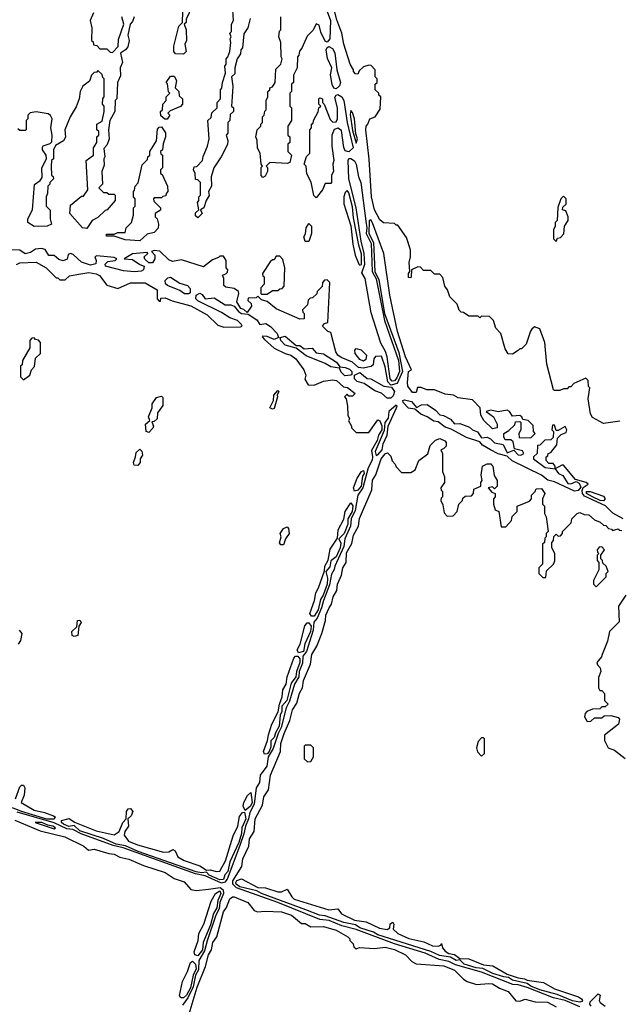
# Model space of a CAD drawing. Extents: x 2769579 to 2883812, y 684207 to 828660.
# Tile 401 of 505: x 2837305 to 2840602, y 787745 to 793160. Entities that reach past the tile are written whole.
import ezdxf

# ---------------------------------------------------------------- set-up
doc = ezdxf.new("R2010")
doc.units = 0

msp = doc.modelspace()

# ---------------------------------------------------------------- linework, layer by layer
at = {"layer": '0CON02XD'}
for points in [[(2838205, 792970), (2838161.7, 792971.7), (2838152.5, 792985), (2838152.5, 793015), (2838180, 793125), (2838200, 793145), (2838202.5, 793205), (2838215, 793217.5), (2838235, 793220), (2838237.5, 793195), (2838220, 793165), (2838220, 793145), (2838210, 793135), (2838220, 793105), (2838222.5, 793045), (2838212.5, 793025), (2838220, 792985), (2838205, 792970)], [(2840605, 790952.5), (2840515, 790940), (2840455, 790972.5), (2840443, 790993), (2840430, 791075), (2840440, 791135), (2840433, 791143), (2840430, 791175), (2840418.3, 791188.3), (2840351.7, 791158.3), (2840335, 791140), (2840325, 791140), (2840315, 791130), (2840295, 791130), (2840275, 791120), (2840245, 791120), (2840240, 791125), (2840202.5, 791265), (2840192.5, 791385), (2840165, 791460), (2840135, 791470), (2840121.7, 791458.3), (2840113, 791447), (2840090, 791375), (2840065, 791350), (2840055, 791350), (2840045, 791340), (2840015, 791320), (2839991.7, 791321.7), (2839975, 791350), (2839950, 791435), (2839923, 791463), (2839910, 791505), (2839888.3, 791528.3), (2839845, 791530), (2839835, 791520), (2839825, 791530), (2839775, 791530), (2839745, 791550), (2839731.7, 791551.7), (2839721.7, 791561.7), (2839710, 791595), (2839670, 791635), (2839657.5, 791675), (2839642.5, 791695), (2839631.7, 791741.7), (2839615, 791760), (2839585, 791760), (2839565, 791780), (2839525, 791780), (2839508.3, 791798.3), (2839495, 791800), (2839460, 791785), (2839457.5, 791745), (2839455, 791740), (2839443, 791743), (2839442.5, 791765), (2839450, 791775), (2839446.2, 791825), (2839453.8, 791855), (2839453.3, 791895), (2839431.7, 791961.7), (2839385, 792030), (2839375, 792030), (2839365, 792040), (2839305, 792042.5), (2839285, 792060), (2839256.2, 792115), (2839240, 792185), (2839227, 792393), (2839207.5, 792555), (2839210, 792575), (2839220, 792585), (2839230, 792615), (2839260, 792625), (2839287, 792667), (2839290, 792735), (2839280, 792745), (2839280, 792755), (2839260, 792775), (2839260, 792805), (2839270, 792815), (2839270, 792835), (2839260, 792845), (2839260, 792885), (2839238.3, 792908.3), (2839225, 792910), (2839195, 792900), (2839171.7, 792878.3), (2839165, 792860), (2839151.7, 792861.7), (2839140, 792875), (2839140, 792885), (2839122.5, 792915), (2839088, 793025), (2839076.2, 793085), (2839049.2, 793159.2), (2839026.2, 793245)], [(2837933.8, 793175), (2837925, 793150), (2837912.5, 793135), (2837900, 793075), (2837906.7, 793045), (2837898.8, 793011.2), (2837887.5, 792995), (2837860, 792975), (2837870, 792925), (2837857.5, 792895), (2837859.3, 792850.7), (2837842.5, 792815), (2837840, 792725), (2837830, 792715), (2837827.5, 792655), (2837800, 792605), (2837792.5, 792555), (2837797, 792503), (2837785, 792470), (2837768.3, 792451.7), (2837772.5, 792405), (2837767.5, 792395), (2837769.3, 792360.7), (2837757.5, 792325), (2837760, 792255), (2837740, 792235), (2837765, 792210), (2837785, 792210), (2837795, 792200), (2837825, 792200), (2837830, 792195), (2837830, 792165), (2837786.4, 792113.6), (2837775, 792110), (2837735, 792072.5), (2837703.6, 792056.4), (2837675, 792012.5), (2837650, 792015), (2837580, 792095), (2837585, 792140), (2837645, 792190), (2837655, 792190), (2837680, 792225), (2837670, 792385), (2837710, 792415), (2837710, 792455), (2837730, 792485), (2837730, 792515), (2837740, 792525), (2837740, 792545), (2837730, 792555), (2837730, 792585), (2837758.3, 792601.7), (2837770, 792655), (2837770, 792685), (2837760, 792695), (2837763, 792727), (2837770, 792735), (2837770, 792835), (2837761.7, 792841.7), (2837758.3, 792858.3), (2837735, 792880), (2837728.3, 792871.7), (2837715, 792870), (2837700, 792855), (2837688.3, 792821.7), (2837652.5, 792795), (2837637.5, 792765), (2837632.5, 792725), (2837615, 792680), (2837582.5, 792625), (2837552.5, 792555), (2837557, 792513), (2837546.4, 792493.6), (2837501.7, 792468.3), (2837490, 792445), (2837490, 792395), (2837480, 792385), (2837477.5, 792355), (2837480, 792305), (2837488.3, 792298.3), (2837490, 792285), (2837470, 792265), (2837470, 792255), (2837460, 792245), (2837457.5, 792205), (2837450, 792185), (2837450, 792135), (2837471.7, 792111.7), (2837472.5, 792065), (2837480, 792035), (2837456.4, 792023.6), (2837385, 792022.5), (2837350, 792045), (2837350, 792065), (2837376.2, 792115), (2837386.1, 792253.9), (2837417.5, 792275), (2837428, 792292), (2837427.5, 792345), (2837452.5, 792395), (2837450, 792415), (2837431.2, 792445), (2837430.7, 792459.3), (2837433.9, 792466.1), (2837471.7, 792478.3), (2837481.7, 792488.3), (2837483.8, 792525), (2837476.7, 792565), (2837483.3, 792615), (2837475, 792632.5), (2837461.7, 792641.7), (2837395, 792652.5), (2837361.7, 792648.3), (2837350, 792635), (2837350, 792615), (2837340, 792605), (2837340, 792555), (2837335, 792550), (2837305, 792550), (2837295, 792560)], [(2837711.7, 793198.3), (2837692.5, 793155), (2837702.5, 793115), (2837700, 793045), (2837708.3, 793038.3), (2837711.7, 793021.7), (2837728.3, 793018.3), (2837745, 793000), (2837785, 793000), (2837801.7, 792981.7), (2837815, 792980)], [(2837815, 792980), (2837847, 793013), (2837848.3, 793051.7), (2837877.5, 793135), (2837867.5, 793175)], [(2838573, 793167), (2838560, 793115), (2838538.3, 793081.7), (2838530, 793005), (2838520, 792995), (2838518.3, 792971.7), (2838500, 792945), (2838487.5, 792895), (2838487, 792863), (2838470, 792845), (2838477.5, 792795), (2838472.5, 792735), (2838470, 792685), (2838480, 792675), (2838480, 792655), (2838461.7, 792638.3), (2838460, 792605), (2838450, 792595), (2838450, 792535), (2838440, 792525), (2838450, 792495), (2838447, 792473), (2838412.5, 792405), (2838372.5, 792345), (2838357.5, 792295), (2838360, 792245), (2838342.5, 792215), (2838347, 792193), (2838330, 792165), (2838317.5, 792125), (2838300, 792115), (2838307.5, 792095), (2838285, 792070), (2838271.7, 792081.7), (2838271.7, 792098.3), (2838290, 792115), (2838282.5, 792155), (2838290, 792165), (2838290, 792185), (2838300, 792195), (2838300, 792265), (2838285, 792280), (2838271.7, 792281.7), (2838270, 792315), (2838260, 792335), (2838265, 792350), (2838278.3, 792351.7), (2838310, 792385), (2838313, 792407), (2838337.5, 792465), (2838347.5, 792505), (2838340, 792605), (2838358.3, 792621.7), (2838361.7, 792648.3), (2838390, 792675), (2838390, 792705), (2838410, 792725), (2838410, 792775), (2838417, 792783), (2838420, 792815), (2838437.5, 792865), (2838432.5, 792905), (2838440, 792915), (2838440, 792945), (2838450, 792955), (2838460, 792985), (2838466.7, 793035), (2838462.5, 793055), (2838467.5, 793065), (2838460, 793085), (2838470, 793095), (2838470, 793135), (2838480, 793155), (2838477.5, 793215)], [(2838995.8, 793205), (2839013.3, 793155), (2839010.9, 793055), (2838995, 793035.8), (2838985, 793042), (2838960.9, 793090.9), (2838950.7, 793130.7), (2838935, 793137.5), (2838918.3, 793101.7), (2838885, 793070), (2838857, 793003), (2838843, 792987), (2838840, 792965), (2838832.5, 792955), (2838830, 792895), (2838810, 792855), (2838810, 792815), (2838800, 792805), (2838800, 792765), (2838790, 792755), (2838790, 792685), (2838800, 792675), (2838800, 792605), (2838780, 792575), (2838780, 792525), (2838790, 792515), (2838790, 792485), (2838780, 792475), (2838780, 792435), (2838800, 792415), (2838790, 792375), (2838775, 792370), (2838680, 792375), (2838660, 792355), (2838667, 792347), (2838667.5, 792325), (2838655, 792300), (2838641.7, 792291.7), (2838633.6, 792303.6), (2838632.5, 792325), (2838633, 792347), (2838640, 792355), (2838632.5, 792365), (2838627.5, 792425), (2838613, 792453), (2838610, 792495), (2838602.5, 792515), (2838610, 792555), (2838630, 792575), (2838630, 792585), (2838640, 792595), (2838640, 792625), (2838650, 792635), (2838653, 792657), (2838660, 792665), (2838660, 792715), (2838670, 792735), (2838670, 792765), (2838680, 792775), (2838680, 792785), (2838695, 792790), (2838710, 792815), (2838713, 792887), (2838740, 792915), (2838747.5, 792945), (2838742.5, 792955), (2838740, 793035), (2838730, 793065), (2838733, 793097), (2838740, 793105), (2838740, 793175)], [(2839045, 792780), (2839032.6, 792782.6), (2839022.9, 792802.9), (2839013.7, 792856.3), (2839022, 792895), (2838997.1, 792947.1), (2838990.9, 792995), (2838995, 793006.7), (2839005, 793012.9), (2839025, 793001.1), (2839037.8, 792977.8), (2839048.9, 792885), (2839069.3, 792815), (2839064.1, 792795.9), (2839045, 792780)], [(2838115, 792612.5), (2838103, 792613), (2838081.7, 792631.7), (2838080, 792655), (2838090, 792665), (2838092.5, 792695), (2838110, 792715), (2838110, 792735), (2838130, 792755), (2838123, 792763), (2838117, 792807), (2838110, 792815), (2838135, 792850), (2838155, 792850), (2838167.5, 792825), (2838160, 792785), (2838180, 792765), (2838181.7, 792741.7), (2838200, 792725), (2838200, 792695), (2838188.3, 792681.7), (2838131.7, 792658.3), (2838120, 792645), (2838130, 792635), (2838115, 792612.5)], [(2838935, 792180), (2838923, 792193), (2838907, 792267), (2838883, 792313), (2838880, 792355), (2838870, 792365), (2838881.7, 792408.3), (2838900, 792425), (2838900, 792555), (2838910, 792565), (2838910, 792585), (2838918.3, 792591.7), (2838920, 792605), (2838947, 792653), (2838950, 792675), (2838960, 792685), (2838950, 792695), (2838950, 792725), (2838955, 792730), (2838970, 792725), (2838970, 792705), (2838980, 792695), (2839011.7, 792611.7), (2839026.1, 792596.1), (2839045, 792598.8), (2839051.9, 792615), (2839053.1, 792675), (2839038.3, 792731.7), (2839044.3, 792745.7), (2839055, 792748.1), (2839075.8, 792735.8), (2839086.8, 792715), (2839106.4, 792595), (2839138.2, 792455), (2839115, 792433.1), (2839095, 792438.6), (2839086.6, 792456.6), (2839075, 792551.2), (2839055, 792564.3), (2839033.5, 792556.5), (2839021.4, 792525), (2839021.2, 792465), (2839032.5, 792385), (2839027.5, 792365), (2839030, 792325), (2839020, 792305), (2839020, 792265), (2839015, 792260), (2838985, 792260), (2838970, 792225), (2838935, 792180)], [(2839155, 792480), (2839162.5, 792505), (2839152.5, 792532.5), (2839146.2, 792615), (2839135, 792650), (2839125, 792660), (2839121.7, 792638.3), (2839135, 792550), (2839155, 792480)], [(2837965, 791943.8), (2837885, 791950), (2837825, 791970), (2837785, 791970), (2837780, 791975), (2837785, 791980), (2837825, 791980), (2837845, 791990), (2837885, 791990), (2837890, 792015), (2837920, 792045), (2837930, 792085), (2837930, 792125), (2837940, 792135), (2837940, 792175), (2837930, 792185), (2837930, 792215), (2837937, 792223), (2837940, 792245), (2837957, 792263), (2837978.3, 792361.7), (2838008.3, 792391.7), (2838010, 792405), (2838020, 792415), (2838020, 792435), (2838057, 792493), (2838063, 792557), (2838071.7, 792568.3), (2838085, 792570), (2838107, 792537), (2838107.5, 792515), (2838093, 792477), (2838090, 792445), (2838080, 792435), (2838081.7, 792421.7), (2838090, 792415), (2838090, 792345), (2838080, 792335), (2838080, 792315), (2838088.3, 792308.3), (2838117.5, 792245), (2838120, 792215), (2838110, 792205), (2838108.3, 792191.7), (2838091.7, 792188.3), (2838085, 792180), (2838045, 792180), (2838040, 792175), (2838041.7, 792161.7), (2838080, 792125), (2838078.3, 792111.7), (2838050, 792095), (2838050, 792075), (2838060, 792065), (2838067.5, 792035), (2838067, 792013), (2838045, 791990), (2838005, 791980), (2837965, 791943.8)], [(2839352.8, 791172.8), (2839342.3, 791185), (2839324.6, 791305), (2839315.8, 791335.8), (2839290.9, 791380.9), (2839237.3, 791547.3), (2839205, 791737.5), (2839187, 791767), (2839203.2, 791815), (2839199.7, 791875), (2839182, 791942), (2839154.6, 792125), (2839115.3, 792285.3), (2839111.4, 792385), (2839115, 792396.2), (2839125, 792395.7), (2839145, 792382.9), (2839154.6, 792365), (2839167.7, 792295), (2839180.3, 792265), (2839207.7, 792052.3), (2839213.9, 792015), (2839210, 791985), (2839238.3, 791928.3), (2839243.1, 791775), (2839264.7, 791735), (2839310.8, 791505), (2839386.9, 791285), (2839393.1, 791225), (2839379.2, 791190.8), (2839365, 791173.5), (2839352.8, 791172.8)], [(2839175, 791810), (2839185, 791813.8), (2839185, 791870), (2839169.4, 791919.4), (2839140, 792070), (2839135, 792130), (2839115, 792207.5), (2839105, 792220), (2839095, 792210), (2839086.7, 792185), (2839087, 792147), (2839126.4, 792026.4), (2839136.7, 791925), (2839150, 791865), (2839170, 791815), (2839175, 791810)], [(2840255, 791940), (2840261.7, 791958.3), (2840278.3, 791961.7), (2840297, 791983), (2840300, 792025), (2840320, 792055), (2840320, 792075), (2840308.3, 792108.3), (2840290, 792115), (2840291.7, 792128.3), (2840310, 792145), (2840310, 792175), (2840295, 792190), (2840280, 792175), (2840263, 792127), (2840260, 792055), (2840250, 792045), (2840250, 792025), (2840240, 792005), (2840240, 791955), (2840255, 791940)], [(2839894.5, 790854.5), (2839915, 790831.9), (2839963.8, 790823.8), (2839985, 790777.5), (2840021.7, 790791.7), (2840045, 790766.7), (2840060, 790765), (2840077.5, 790775), (2840069.3, 790789.3), (2840025, 790800), (2840018.3, 790838.3), (2840005, 790850), (2839975, 790850), (2839967.5, 790865), (2839967.5, 790885), (2839995, 790900), (2840028.3, 790931.7), (2840031.7, 790948.3), (2840055, 790950), (2840060, 790945), (2840060, 790905), (2840050, 790885), (2840051.7, 790861.7), (2840115, 790860), (2840140, 790885), (2840130, 790895), (2840128.3, 790928.3), (2840100, 790955), (2840071.7, 790961.7), (2840066.7, 790975), (2840055, 790982.5), (2840015, 790980), (2839997.5, 791005), (2839985, 791012.5), (2839935, 791002.5), (2839895, 791012.5), (2839870, 791005), (2839910, 790975), (2839930, 790935), (2839930, 790915), (2839905, 790910), (2839857.5, 790955), (2839840, 790985), (2839837.5, 791025), (2839795, 791070), (2839715, 791080), (2839690, 791095), (2839645, 791101.2), (2839585, 791123.8), (2839543.6, 791123.6), (2839513, 791137), (2839493, 791137), (2839485, 791110), (2839465, 791110), (2839440, 791145), (2839437.5, 791165), (2839442.5, 791225), (2839460, 791235), (2839426.7, 791305), (2839382, 791445), (2839340, 791645), (2839306.7, 791875), (2839245, 792042.5), (2839235, 792060), (2839227, 792053), (2839225.6, 791985), (2839250, 791935), (2839258.5, 791775), (2839278.8, 791728.8), (2839310.9, 791545), (2839389.4, 791329.4), (2839409.2, 791225), (2839380, 791160), (2839345, 791150), (2839329.1, 791169.1), (2839315, 791250), (2839295, 791310), (2839261.7, 791308.3), (2839252.5, 791295), (2839248.3, 791261.7), (2839236.7, 791253.3), (2839193.6, 791243.6), (2839168, 791248), (2839135, 791276.2), (2839072, 791302), (2839054.1, 791314.1), (2839042.5, 791332.5), (2839015, 791440), (2839000, 791445), (2838970, 791475), (2838981.7, 791488.3), (2839000, 791495), (2839010, 791715), (2838995, 791730), (2838981.7, 791728.3), (2838970, 791715), (2838968.3, 791691.7), (2838940, 791665), (2838938.3, 791651.7), (2838915, 791630), (2838901.7, 791628.3), (2838891.7, 791618.3), (2838888.3, 791591.7), (2838860, 791565), (2838861.7, 791551.7), (2838870, 791545), (2838870, 791515), (2838845, 791512.5), (2838715, 791570), (2838665, 791610), (2838635, 791620), (2838615, 791640), (2838605, 791630), (2838561.7, 791628.3), (2838560, 791615), (2838578.3, 791598.3), (2838580, 791585), (2838555, 791550), (2838537, 791567), (2838521.7, 791571.7), (2838498.3, 791608.3), (2838510, 791655), (2838507.5, 791665), (2838485, 791682.5), (2838438.3, 791688.3), (2838428.3, 791698.3), (2838427.5, 791737.5), (2838420, 791755), (2838438.3, 791761.7), (2838448.3, 791771.7), (2838450, 791785), (2838440, 791795), (2838440, 791835), (2838425, 791860), (2838405, 791860), (2838398.3, 791851.7), (2838365, 791840), (2838315, 791800), (2838195, 791840), (2838145, 791830), (2838125, 791840), (2838076.1, 791886.1), (2838045, 791890), (2838030, 791885), (2838047.5, 791865), (2838047.5, 791845), (2838035, 791822.5), (2838015, 791822.5), (2837993, 791843), (2837990, 791855), (2838010, 791875), (2838005, 791880), (2837925, 791872.5), (2837880, 791845), (2837925, 791841.2), (2837966, 791814), (2837988.8, 791805), (2837986.2, 791785), (2837972.5, 791777.5), (2837936.3, 791773.7), (2837875, 791779.6), (2837776, 791805), (2837775.8, 791815), (2837790.3, 791829.7), (2837830, 791835), (2837840, 791845), (2837825, 791852.5), (2837728.3, 791861.7), (2837717.5, 791855), (2837725.6, 791835.6), (2837722.9, 791817.1), (2837695, 791810.6), (2837645, 791826), (2837598.8, 791868.8), (2837585, 791873.8), (2837572, 791868), (2837566.3, 791843.7), (2837543.4, 791833.4), (2837520.6, 791840.6), (2837495, 791862.5), (2837465, 791863.3), (2837445.8, 791895.8), (2837425, 791902), (2837392.5, 791897.5), (2837365, 791880), (2837335, 791872.5), (2837305, 791893.3), (2837156.4, 791896.4)], [(2838895, 791940), (2838875, 791940), (2838867.5, 791965), (2838877, 791983), (2838880, 792015), (2838895, 792040), (2838910, 792025), (2838910, 791985), (2838895, 791940)], [(2837287, 791813), (2837305, 791822.5), (2837395, 791826), (2837450, 791795), (2837505, 791740), (2837515, 791740), (2837525, 791730), (2837555, 791730), (2837578.3, 791751.7), (2837618.3, 791758.3), (2837685, 791768.8), (2837725, 791762.5), (2837743, 791753), (2837785, 791700), (2837845, 791682.5), (2837915, 791713.3), (2837995, 791712.5), (2838060, 791675), (2838060, 791625), (2838071.7, 791611.7), (2838078.3, 791611.7), (2838081.7, 791628.3), (2838105, 791630), (2838143, 791613), (2838245.9, 791585.9), (2838335, 791537.5), (2838395, 791480), (2838428.3, 791468.3), (2838519.3, 791470.7), (2838527.5, 791475), (2838523.3, 791485), (2838502.5, 791505), (2838460, 791520), (2838415, 791550), (2838283.6, 791613.6), (2838273.1, 791625), (2838275.7, 791645), (2838295, 791655.8), (2838309.1, 791649.1), (2838324.2, 791624.2), (2838375, 791630), (2838435, 791591.2), (2838465, 791591.2), (2838484, 791584), (2838507.5, 791555), (2838525, 791543.3), (2838560.7, 791540.7), (2838609.4, 791509.4), (2838625, 791483.3), (2838658.6, 791488.6), (2838683.1, 791473.1), (2838720, 791435), (2838728.3, 791411.7), (2838705, 791402), (2838665, 791417.5), (2838640.7, 791419.3), (2838637.5, 791415), (2838650.5, 791400.5), (2838703.9, 791353.9), (2838765, 791323.8), (2838795.7, 791315.7), (2838823.3, 791295), (2838867.5, 791235), (2838877.5, 791205), (2838873, 791183), (2838891.7, 791151.7), (2838925, 791150), (2838975, 791172.5), (2839025, 791180), (2839047.5, 791175), (2839085, 791140), (2839107, 791137), (2839150, 791105), (2839135, 791090), (2839115, 791090), (2839105, 791100), (2839090, 791085), (2839100, 791075), (2839107.5, 791035), (2839110, 790985), (2839117.5, 790965), (2839113, 790953), (2839130, 790925), (2839130, 790915), (2839155, 790890), (2839225, 790890), (2839275, 790960), (2839285, 790953.3), (2839296.9, 790926.9), (2839295.9, 790905), (2839278.2, 790875), (2839271.1, 790845), (2839239.4, 790790.6), (2839245.4, 790755), (2839242.3, 790737.7), (2839220.8, 790695), (2839192, 790585), (2839164.6, 790545.4), (2839149.5, 790460.5), (2839127.7, 790415), (2839123.1, 790375), (2839092.2, 790305), (2839087.1, 790262.9), (2839038.1, 790155), (2839034.5, 790135.5), (2839019.7, 790110.3), (2839008.9, 790051.1), (2838974.7, 789965.3), (2838965.3, 789924.7), (2838940.9, 789869.1), (2838923.1, 789846.9), (2838918.4, 789801.6), (2838882.3, 789685), (2838861.2, 789658.8), (2838859.5, 789620.5), (2838842.3, 789575), (2838839.5, 789545), (2838816.5, 789505), (2838788.1, 789411.9), (2838770.5, 789375), (2838742.7, 789267.3), (2838725.5, 789235), (2838698.7, 789151.3), (2838671.5, 789105), (2838663.2, 789055), (2838626.7, 789005), (2838623.5, 788965), (2838605.6, 788935), (2838594.7, 788845.3), (2838570.2, 788799.8), (2838563.8, 788765), (2838546.1, 788725), (2838538.1, 788681.9), (2838515, 788618.1), (2838446.2, 788433.8), (2838432.9, 788417.1), (2838415, 788411.5), (2838325, 788451.2), (2838271.5, 788461.5), (2837874, 788605), (2837818.6, 788618.6), (2837642.7, 788682.7), (2837597, 788707), (2837565, 788710.3), (2837495, 788742.1), (2837290.9, 788800.9)], [(2838665, 791650), (2838695, 791670), (2838725, 791670), (2838735, 791680), (2838748.3, 791681.7), (2838760, 791695), (2838762.5, 791795), (2838751.7, 791841.7), (2838735, 791860), (2838715, 791860), (2838705, 791840), (2838695, 791840), (2838681.7, 791828.3), (2838640, 791765), (2838641.7, 791751.7), (2838650, 791745), (2838650, 791705), (2838630, 791685), (2838630, 791655), (2838635, 791650), (2838665, 791650)], [(2838235, 791651.4), (2838211.6, 791651.6), (2838185, 791670), (2838117.2, 791697.2), (2838106.9, 791706.9), (2838105.5, 791725), (2838119.6, 791740.4), (2838135, 791743.3), (2838185, 791711.4), (2838227.4, 791697.4), (2838242.4, 791682.4), (2838241.9, 791658.1), (2838235, 791651.4)], [(2837325, 791180), (2837360, 791205), (2837370, 791235), (2837387, 791253), (2837391.7, 791298.3), (2837420, 791325), (2837420, 791385), (2837408.3, 791398.3), (2837391.7, 791401.7), (2837385, 791410), (2837371.7, 791408.3), (2837360, 791395), (2837360, 791355), (2837320, 791285), (2837318.3, 791261.7), (2837310, 791255), (2837310, 791195), (2837325, 791180)], [(2839092, 791202), (2839072, 791222), (2839063, 791243), (2839015, 791250), (2838985, 791268.9), (2838880.8, 791310.8), (2838825, 791353.8), (2838765, 791369.2), (2838740, 791395), (2838737.5, 791412.5), (2838765, 791420), (2838825, 791367.5), (2838845, 791368), (2838870, 791350), (2838912.7, 791352.7), (2838935, 791328.6), (2838975, 791323.1), (2839047.3, 791277.3), (2839065, 791250), (2839095, 791247.5), (2839118.1, 791238.1), (2839131.2, 791225), (2839130.7, 791209.3), (2839125, 791204.2), (2839092, 791202)], [(2839195, 791282), (2839175, 791291.2), (2839150, 791325), (2839147, 791343), (2839155, 791352.5), (2839182.5, 791345), (2839212, 791315), (2839208.3, 791291.7), (2839195, 791282)], [(2839345, 791078.1), (2839325, 791078.6), (2839295, 791105.6), (2839258.5, 791118.5), (2839198.5, 791158.5), (2839160.4, 791170.4), (2839146.7, 791185), (2839146, 791205), (2839175, 791218.8), (2839215, 791186), (2839235, 791184), (2839307.5, 791145), (2839349.2, 791139.2), (2839365.7, 791115), (2839359.2, 791090.8), (2839345, 791078.1)], [(2838695, 791017.5), (2838680, 791025), (2838700, 791065), (2838702.5, 791095), (2838725, 791120), (2838730, 791115), (2838720, 791095), (2838722.5, 791085), (2838705, 791022.5), (2838695, 791017.5)], [(2838015, 790890), (2838000, 790895), (2837997.5, 790935), (2838020, 790955), (2838013.3, 790975), (2838032.5, 791025), (2838033, 791047), (2838057, 791083), (2838085, 791090), (2838091.7, 791081.7), (2838091.7, 791038.3), (2838063, 790997), (2838060, 790965), (2838045, 790950), (2838031.7, 790948.3), (2838040, 790925), (2838037, 790913), (2838015, 790890)], [(2840624, 790414), (2840565.7, 790445.7), (2840525.6, 790485.6), (2840410.3, 790540.3), (2840400, 790555), (2840398.6, 790571.4), (2840403.3, 790586.7), (2840430, 790605), (2840420, 790615), (2840360.7, 790630.7), (2840295, 790710), (2840285, 790710), (2840250, 790690), (2840250, 790705), (2840238.3, 790718.3), (2840215, 790720), (2840200, 790735), (2840200, 790755), (2840208.3, 790761.7), (2840210, 790775), (2840225, 790780), (2840258.3, 790821.7), (2840261.7, 790858.3), (2840281.7, 790878.3), (2840310, 790890), (2840313.3, 790905), (2840305, 790922.5), (2840265, 790900), (2840255, 790900), (2840245, 790930), (2840235, 790930), (2840230, 790905), (2840240, 790895), (2840238.3, 790861.7), (2840225, 790850), (2840191.7, 790848.3), (2840165, 790820), (2840151.7, 790818.3), (2840150, 790775), (2840130, 790755), (2840130, 790745), (2840195, 790697.5), (2840250, 790690), (2840267.5, 790665), (2840292.3, 790652.3), (2840318.8, 790608.8), (2840335, 790608), (2840365, 790620), (2840381.2, 790611.2), (2840390.7, 790589.3), (2840375, 790570.6), (2840355, 790567.3), (2840245, 790619.2), (2840208.3, 790628.3), (2840175, 790654.2), (2840013.5, 790733.5), (2839985, 790760), (2839935, 790773.1), (2839893.7, 790793.7), (2839850, 790820), (2839835, 790838.8), (2839761.8, 790861.8), (2839677.5, 790907.5), (2839645, 790918.6), (2839605, 790948.6), (2839582.1, 790952.1), (2839546.1, 790976.1), (2839510, 790990), (2839478.3, 791018.3), (2839443.6, 791023.6), (2839414, 791055), (2839412.5, 791065), (2839421.2, 791068.8), (2839460, 791060), (2839487, 791027), (2839515, 791041.2), (2839545, 791043.3), (2839591.7, 791011.7), (2839615, 790986.2), (2839635, 790984), (2839673, 790963), (2839695, 790936.7), (2839725, 790938.8), (2839778.8, 790918.8), (2839795, 790904.2), (2839822.7, 790892.7), (2839845, 790860), (2839875, 790864.2), (2839894.5, 790854.5)], [(2839265, 790762.5), (2839275, 790766.2), (2839298.6, 790795), (2839303.2, 790826.8), (2839325.6, 790875), (2839331.4, 790925), (2839377.5, 791025), (2839380, 791035), (2839375, 791040), (2839334.2, 791005.8), (2839331.4, 790968.6), (2839311.9, 790945), (2839309.2, 790900.8), (2839260, 790785), (2839265, 790762.5)], [(2840385, 787731.4), (2840305, 787765.4), (2840240.3, 787780.3), (2840095, 787836.4), (2840045, 787851.9), (2840015.9, 787854.1), (2839845, 787921.1), (2839701.7, 787961.7), (2839665, 787980.8), (2839611.7, 787991.7), (2839535, 788026.4), (2839366.6, 788076.6), (2839155, 788156.5), (2839076.6, 788176.6), (2839006.7, 788205), (2838955, 788211.2), (2838725, 788305.5), (2838496.9, 788385), (2838477.3, 788405), (2838476.2, 788423.8), (2838526.4, 788503.6), (2838532.2, 788545), (2838564.5, 788615), (2838569.4, 788655), (2838593.5, 788695), (2838598.9, 788765), (2838640, 788840), (2838648.1, 788885), (2838672.2, 788925), (2838683.3, 789005), (2838738.6, 789135), (2838741.7, 789178.3), (2838758.9, 789235), (2838790, 789305), (2838805.7, 789365), (2838828.9, 789401.1), (2838843.6, 789456.4), (2838860.5, 789485), (2838865.6, 789525), (2838903.3, 789615), (2838912, 789668), (2838939.4, 789715), (2838965.6, 789784.4), (2838985.6, 789855), (2838987.8, 789885), (2839007.1, 789925), (2839019.4, 789945), (2839028.1, 789985), (2839048.5, 790021.5), (2839053.1, 790055), (2839074.3, 790105), (2839081.4, 790145), (2839100.6, 790175), (2839101.7, 790228.3), (2839131.1, 790278.9), (2839140, 790325), (2839167.1, 790375), (2839172.6, 790417.4), (2839241.4, 790575), (2839245, 790626.7), (2839262.6, 790657.4), (2839292.5, 790745), (2839315, 790772.5), (2839327.5, 790777.5), (2839345, 790760), (2839353, 790733), (2839370, 790715), (2839375, 790700), (2839405, 790670), (2839455, 790670), (2839480, 790685), (2839500, 790735), (2839548.3, 790771.7), (2839561.7, 790818.3), (2839591.7, 790848.3), (2839615, 790857.5), (2839643, 790843), (2839650, 790835), (2839650, 790815), (2839635, 790800), (2839620, 790795), (2839630, 790775), (2839630, 790675), (2839640, 790645), (2839640, 790615), (2839620, 790585), (2839621.7, 790571.7), (2839630, 790565), (2839630, 790535), (2839621.7, 790528.3), (2839620, 790515), (2839631.7, 790491.7), (2839638.3, 790448.3), (2839655, 790430), (2839688.3, 790431.7), (2839710, 790455), (2839720, 790495), (2839740, 790515), (2839741.7, 790528.3), (2839755, 790540), (2839788.3, 790541.7), (2839800, 790555), (2839801.7, 790578.3), (2839840, 790595), (2839840, 790615), (2839847.5, 790625), (2839842.5, 790655), (2839850, 790705), (2839875, 790717.5), (2839895, 790716.7), (2839900.7, 790710.7), (2839906.7, 790705), (2839913, 790653), (2839930, 790625), (2839930, 790595), (2839915, 790580), (2839905, 790590), (2839880, 790585), (2839901.7, 790561.7), (2839920, 790555), (2839920, 790535), (2839910, 790525), (2839910, 790495), (2839920, 790465), (2839940, 790455), (2839951.7, 790371.7), (2839978.3, 790371.7), (2840010, 790405), (2840013, 790427), (2840040, 790455), (2840040, 790485), (2840108.3, 790511.7), (2840120, 790525), (2840120, 790545), (2840140, 790565), (2840145, 790580), (2840175, 790582.5), (2840192.5, 790555), (2840180, 790525), (2840180, 790495), (2840190, 790485), (2840190, 790445), (2840200, 790425), (2840210, 790345), (2840200, 790335), (2840200, 790315), (2840191.7, 790308.3), (2840190, 790285), (2840180, 790275), (2840180, 790165), (2840160, 790145), (2840160, 790115), (2840181.7, 790091.7), (2840198.3, 790091.7), (2840201.7, 790128.3), (2840240, 790165), (2840247, 790183), (2840247.5, 790225), (2840230, 790255), (2840230, 790285), (2840240, 790295), (2840241.7, 790318.3), (2840255, 790330), (2840265, 790320), (2840278.3, 790321.7), (2840290, 790335), (2840290, 790345), (2840337, 790393), (2840340, 790415), (2840370, 790445), (2840385, 790450), (2840408.3, 790438.3), (2840435, 790436.7), (2840465, 790410), (2840497, 790397), (2840515, 790380), (2840528.3, 790378.3), (2840541.7, 790361.7), (2840558.3, 790358.3), (2840565, 790350), (2840595, 790360), (2840601.7, 790351.7), (2840615, 790350)], [(2837955, 790707.5), (2837935, 790710), (2837930, 790725), (2837942.5, 790755), (2837945, 790780), (2837965, 790797.5), (2837977, 790787), (2837980, 790765), (2837967.5, 790745), (2837967.5, 790725), (2837955, 790707.5)], [(2839145, 790566.7), (2839140, 790585), (2839161.1, 790638.9), (2839184.2, 790675.8), (2839195, 790680), (2839198.6, 790665), (2839190.6, 790649.4), (2839182.1, 790595), (2839165, 790572.5), (2839145, 790566.7)], [(2840515, 790513.5), (2840496.7, 790515), (2840454.2, 790535), (2840420.8, 790555), (2840422, 790565), (2840442.5, 790565), (2840515, 790539.4), (2840524.2, 790525), (2840515, 790513.5)], [(2838908.8, 789878.8), (2838901.2, 789895), (2838926.2, 789965), (2838932.7, 790007.3), (2838948.8, 790035), (2838981.7, 790128.3), (2838982.5, 790155), (2839001.7, 790188.3), (2839012.3, 790247.7), (2839051.7, 790308.3), (2839055.9, 790354.1), (2839087.7, 790412.3), (2839094, 790455), (2839125, 790502.5), (2839136.5, 790486.5), (2839133.5, 790455), (2839109.2, 790415), (2839109.5, 790385), (2839088.5, 790335), (2839060, 790305), (2839071.3, 790281.3), (2839067.7, 790255), (2839044.3, 790205), (2839016.1, 790183.9), (2839009.5, 790150.5), (2838987.5, 790125), (2838997.9, 790087.9), (2838995.4, 790055), (2838973.5, 789995), (2838958.5, 789971.5), (2838945.4, 789915), (2838925, 789880), (2838908.8, 789878.8)], [(2838741.2, 790271.2), (2838733.6, 790283.6), (2838742.5, 790315), (2838736.7, 790335), (2838755, 790362.5), (2838775, 790370), (2838782.5, 790362.5), (2838786.2, 790335), (2838766.7, 790305), (2838755, 790272.5), (2838741.2, 790271.2)], [(2840475, 790040), (2840530, 790095), (2840530, 790115), (2840540, 790125), (2840530, 790155), (2840511.7, 790171.7), (2840510, 790185), (2840500, 790195), (2840500, 790215), (2840520, 790245), (2840505, 790260), (2840491.7, 790258.3), (2840480, 790245), (2840481.7, 790231.7), (2840490, 790225), (2840480, 790215), (2840480, 790185), (2840490, 790175), (2840490, 790135), (2840460, 790075), (2840460, 790055), (2840475, 790040)], [(2840638.1, 789995), (2840598, 789935), (2840601.7, 789848.3), (2840548.8, 789795), (2840537.5, 789742.5), (2840508, 789668), (2840504, 789655), (2840478.6, 789625), (2840481.8, 789611.8), (2840496.7, 789595), (2840501.2, 789575), (2840487, 789543), (2840487.5, 789485), (2840495, 789470), (2840505, 789470), (2840520, 789455), (2840520, 789415), (2840540, 789395), (2840525, 789380), (2840505, 789380), (2840495, 789370), (2840455, 789367.5), (2840422.5, 789355), (2840413.3, 789345), (2840410, 789325), (2840425, 789300), (2840445, 789302.5), (2840465, 789320), (2840505, 789320), (2840518.3, 789331.7), (2840555, 789332.5), (2840595, 789322.5), (2840603, 789313), (2840596.7, 789285), (2840520, 789225), (2840520, 789195), (2840540, 789155), (2840575, 789142.5), (2840635, 789097.5)], [(2837605, 789767.5), (2837593.3, 789773.3), (2837592.5, 789795), (2837618.3, 789821.7), (2837622.5, 789855), (2837635, 789857.5), (2837642.5, 789845), (2837630, 789825), (2837625, 789772.5), (2837605, 789767.5)], [(2838838, 789678), (2838830, 789695), (2838846.7, 789725), (2838873.1, 789826.9), (2838885, 789843.3), (2838895, 789842.5), (2838907.1, 789825), (2838903.1, 789795), (2838872.5, 789727.5), (2838865, 789684.5), (2838838, 789678)], [(2837301.7, 789801.7), (2837317.5, 789785), (2837310, 789745), (2837297.5, 789725)], [(2838651.4, 789121.4), (2838645.8, 789135), (2838667.5, 789195), (2838672.5, 789227.5), (2838691.2, 789285), (2838726.4, 789353.6), (2838733.3, 789395), (2838748.8, 789435), (2838752, 789475), (2838770, 789505), (2838776, 789545), (2838812.3, 789647.7), (2838820.8, 789659.2), (2838835, 789660), (2838845.3, 789645.3), (2838846.1, 789625), (2838826.2, 789575), (2838823.8, 789545), (2838798.3, 789511.7), (2838774.3, 789415), (2838746.7, 789385), (2838747.1, 789355), (2838738, 789335), (2838732.3, 789275), (2838711.4, 789238.6), (2838705, 789211.4), (2838685.7, 789194.3), (2838685, 789160), (2838676.8, 789135), (2838665, 789122.2), (2838651.4, 789121.4)], [(2838888.3, 789078.3), (2838905, 789080), (2838920, 789105), (2838920, 789155), (2838905, 789170), (2838875, 789170), (2838870, 789165), (2838870, 789095), (2838888.3, 789078.3)], [(2839845, 789110), (2839860, 789125), (2839860, 789205), (2839855, 789210), (2839845, 789210), (2839825, 789190), (2839817.5, 789155), (2839823, 789133), (2839845, 789110)], [(2837282.5, 788875), (2837305, 788940), (2837315, 788950), (2837325, 788950), (2837332.5, 788935), (2837330, 788895), (2837313.3, 788855), (2837385, 788812.9), (2837440.6, 788800.6), (2837491.2, 788781.2), (2837500, 788775), (2837495, 788762.5)], [(2838545, 788810), (2838533.9, 788833.9), (2838538, 788855), (2838557.7, 788892.3), (2838575, 788910), (2838582.9, 788855), (2838574.4, 788835), (2838545, 788810)], [(2837495, 788762.5), (2837455, 788763.3), (2837314.4, 788805.6), (2837264.8, 788824.8)], [(2838405, 788428.5), (2838347.5, 788455), (2838331.7, 788471.7), (2838305, 788468.2), (2838275, 788474), (2837955.8, 788585), (2837886.7, 788616.7), (2837835, 788625.4), (2837766.4, 788656.4), (2837635, 788698.5), (2837605, 788727.5), (2837575, 788722.3), (2837545.8, 788735), (2837534, 788745), (2837534, 788756), (2837576.4, 788766.4), (2837606.4, 788746.4), (2837725, 788698.8), (2837825, 788676.7), (2837852.5, 788695), (2837872.5, 788745), (2837890, 788765), (2837892.5, 788805), (2837900.7, 788819.3), (2837915, 788822.5), (2837927.5, 788805), (2837918.3, 788781.7), (2837900, 788765), (2837902.5, 788725), (2837882.5, 788695), (2837880, 788675), (2837902.7, 788642.7), (2837952.2, 788622.2), (2838095, 788580.8), (2838125, 788583.8), (2838147, 788597), (2838159.2, 788589.2), (2838173.8, 788555), (2838210, 788535), (2838295.6, 788505.6), (2838333, 788483), (2838355, 788484), (2838384.4, 788474.4), (2838405, 788476.7), (2838435.8, 788534.2), (2838477.9, 788672.1), (2838503.8, 788725), (2838512.9, 788777.1), (2838530.7, 788799.3), (2838541.7, 788801.7), (2838548.9, 788765), (2838526.7, 788715), (2838525.3, 788685), (2838510.3, 788635), (2838460.9, 788529.1), (2838449.1, 788475), (2838433.3, 788456.7), (2838425, 788431.9), (2838405, 788428.5)], [(2837278.3, 788758.3), (2837418.3, 788698.3), (2837553.3, 788665), (2837657.5, 788615), (2837682.5, 788592.5), (2837715, 788598.8), (2837795, 788574), (2837825, 788570.6), (2837855, 788553.8), (2837905, 788543.8), (2837985, 788508.8), (2838105, 788470), (2838155, 788436.2), (2838208.8, 788418.8), (2838246.1, 788376.1), (2838275, 788370), (2838342.3, 788377.7)], [(2837495, 788710), (2837502.5, 788715), (2837487.5, 788725), (2837459.3, 788729.3), (2837427.5, 788745), (2837390, 788745), (2837495, 788710)], [(2840385, 787756.2), (2840345, 787764.5), (2840259.5, 787799.5), (2840165, 787823.8), (2840115, 787844.5), (2840095, 787860), (2840015, 787878), (2839992.9, 787892.9), (2839967.5, 787895), (2839906.7, 787915), (2839851.4, 787941.4), (2839815, 787944.6), (2839748.8, 787965), (2839725, 787990), (2839705, 787986.2), (2839673.3, 788003.3), (2839612.6, 788012.6), (2839565, 788035.8), (2839275, 788127.8), (2839251.1, 788141.1), (2839175, 788164.6), (2839151.1, 788181.1), (2839086.7, 788195), (2838985, 788231.1), (2838953.3, 788235), (2838877.5, 788265), (2838634.1, 788354.1), (2838609.4, 788369.4), (2838515, 788391.5), (2838495.6, 788405), (2838492.5, 788415), (2838499.2, 788425), (2838524.1, 788434.1), (2838615, 788388), (2838656.1, 788386.1), (2838725, 788363.8), (2838745, 788363.8), (2838775, 788377.5), (2838801.2, 788335), (2838815, 788323.3), (2839003.9, 788263.9), (2839055, 788270), (2839075, 788243.3), (2839145, 788206.7), (2839209.2, 788199.2), (2839284.2, 788164.2), (2839325, 788156.7), (2839340, 788165), (2839341.7, 788188.3), (2839357, 788197), (2839362.5, 788185), (2839358.3, 788158.3), (2839385, 788134), (2839445, 788106.2), (2839527.5, 788087.5), (2839575, 788066.2), (2839606.2, 788063.8), (2839620, 788070), (2839625, 788080), (2839630, 788055), (2839645, 788036.2), (2839665, 788023.8), (2839695, 788018), (2839725, 787996.7), (2839775, 787994.2), (2839855, 787961.2), (2839907.3, 787957.3), (2839985, 787911.2), (2840045, 787890), (2840080, 787885), (2840095, 787876.7), (2840184.3, 787864.3), (2840245, 787829.2), (2840377.5, 787785), (2840393.3, 787775), (2840398.8, 787765), (2840395, 787760), (2840385, 787756.2)], [(2838342.3, 788377.7), (2838407.1, 788387.1), (2838423.6, 788375), (2838426, 788354), (2838406.2, 788305), (2838400.9, 788269.1), (2838383.8, 788235), (2838335, 788093.8), (2838321.1, 788038.9), (2838290.6, 787985), (2838288.2, 787935), (2838272.5, 787905), (2838258.6, 787841.4), (2838229.7, 787780.3), (2838199.7, 787740.3)], [(2838285, 788011.4), (2838267.5, 788017.5), (2838263.9, 788033.9), (2838286, 788095), (2838290, 788135), (2838318, 788185), (2838357.6, 788312.4), (2838380.8, 788355), (2838405, 788368.9), (2838411.5, 788355), (2838394.5, 788315.5), (2838389.7, 788275), (2838371.5, 788245), (2838355, 788181.2), (2838314, 788085), (2838309.6, 788045), (2838285, 788011.4)], [(2838237.5, 787692.5), (2838280.7, 787839.3), (2838327.5, 787952.5), (2838343.6, 788016.4), (2838359.4, 788045), (2838366.9, 788085), (2838388.6, 788115), (2838425, 788254), (2838442.4, 788277.6), (2838461.2, 788325), (2838475, 788336.2), (2838485, 788336.7), (2838560, 788305), (2838595, 788260), (2838613, 788253), (2838655, 788257.5), (2838745, 788253.3), (2838800, 788235), (2838855, 788190), (2838875, 788190), (2838905, 788170), (2838975, 788172.5), (2839045, 788152.5), (2839110, 788115), (2839120, 788105), (2839120, 788095), (2839138.3, 788078.3), (2839141.7, 788061.7), (2839155, 788050), (2839172.5, 788057.5), (2839255, 788052.5), (2839315, 788058.8), (2839365, 788046.7), (2839426.1, 788016.1), (2839460.7, 787980.7), (2839485, 787967.5), (2839636.4, 787956.4), (2839695, 787933.3), (2839745, 787882.5), (2839765, 787870), (2839817, 787853), (2839885, 787860), (2839905, 787856.7), (2839943, 787833), (2839990, 787815), (2840033, 787763), (2840055, 787762.5), (2840085, 787772.5), (2840139.3, 787759.3), (2840207, 787757), (2840255, 787730)], [(2838205, 787780), (2838190.3, 787780.3), (2838183.8, 787793.8), (2838199.7, 787870.3), (2838227.5, 787925), (2838243.8, 787975), (2838255, 787981.2), (2838271.9, 787965), (2838275, 787940), (2838258.2, 787905), (2838243.4, 787835), (2838222.1, 787795), (2838205, 787780)], [(2840447.5, 787735), (2840440, 787745), (2840441.9, 787758.1), (2840485, 787802.5), (2840495.8, 787795.8), (2840491.2, 787765), (2840496.2, 787755), (2840525, 787734)]]:
    msp.add_lwpolyline(points, dxfattribs=at)

doc.saveas('drawing.dxf')
